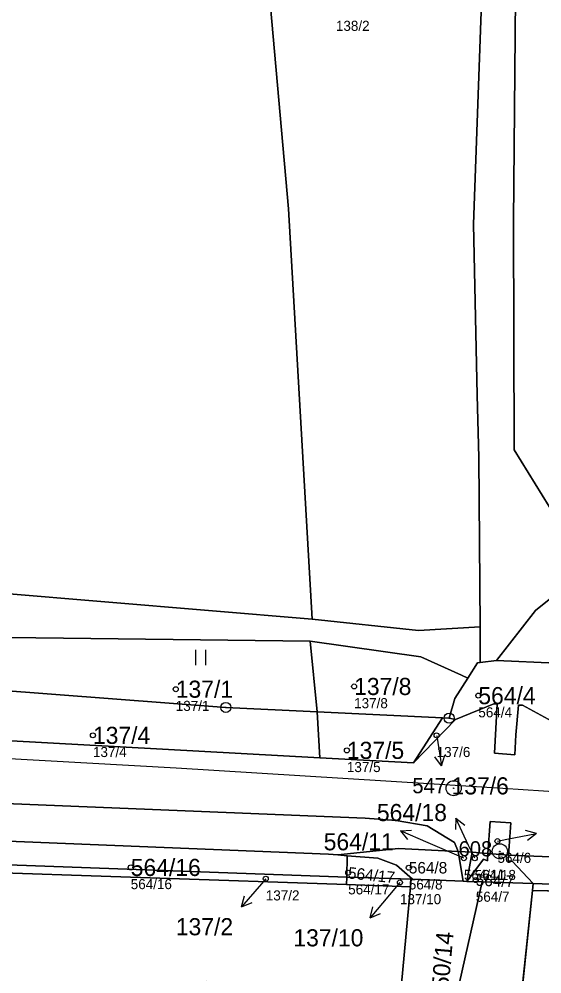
# Model space of a CAD drawing. Extents: x -732749 to -730903, y -1025757 to -1023435.
# Drawn here: x -732413.2 to -732361.3, y -1024807.5 to -1024712.7 of the extents above; entities that cross this region are included whole.
import ezdxf

# ---------------------------------------------------------------- set-up
doc = ezdxf.new("R2010")
doc.units = 0
for name, color, linetype in [('Definiční body', 7, 'Continuous'), ('Hranice parcel', 7, 'Continuous'), ('Parcelní čísla', 7, 'Continuous'), ('Polygon parcely', 7, 'Continuous'), ('Pop  PČ popisy', 7, 'Continuous'), ('Poz předměty', 7, 'Continuous'), ('Značky bodu BP', 7, 'Continuous'), ('Značky kultur', 7, 'Continuous')]:
    doc.layers.add(name, color=color, linetype=linetype)

msp = doc.modelspace()

# ---------------------------------------------------------------- linework, layer by layer
at = {"layer": 'Definiční body'}
for centre in [(-732397.61, -1024779.23), (-732379.9, -1024778.96), (-732367.57, -1024779.87), (-732405.83, -1024783.81), (-732371.71, -1024783.81), (-732380.62, -1024785.3), (-732365.67, -1024794.31), (-732369, -1024796), (-732367.93, -1024796.01), (-732402.08, -1024796.92), (-732374.47, -1024796.95), (-732388.67, -1024798.04), (-732380.49, -1024797.44), (-732367.82, -1024798.17), (-732375.35, -1024798.41)]:
    msp.add_circle(centre, 0.25, dxfattribs=at)
at = {"layer": 'Hranice parcel'}
for p, q in [((-732384.25, -1024774.47), (-732414.23, -1024774.11)), ((-732383.57, -1024781.47), (-732384.25, -1024774.47)), ((-732367.38, -1024776.58), (-732365.77, -1024776.39)), ((-732383.31, -1024786.04), (-732383.57, -1024781.47)), ((-732371.13, -1024782.07), (-732383.57, -1024781.47)), ((-732374, -1024786.55), (-732371.13, -1024782.07)), ((-732374, -1024786.55), (-732369.83, -1024782.24)), ((-732370.46, -1024782.1), (-732371.13, -1024782.07)), ((-732369.83, -1024782.24), (-732370.46, -1024782.1)), ((-732426.01, -1024783.68), (-732383.31, -1024786.04)), ((-732383.31, -1024786.04), (-732374, -1024786.55)), ((-732381.52, -1024795.68), (-732380.58, -1024795.76)), ((-732380.64, -1024797.87), (-732380.58, -1024795.76)), ((-732368.19, -1024795.42), (-732369.58, -1024795.34)), ((-732369.09, -1024798.28), (-732369.58, -1024795.34)), ((-732368.72, -1024798.3), (-732368.19, -1024795.42)), ((-732366.62, -1024795.54), (-732368.19, -1024795.42)), ((-732366.62, -1024795.54), (-732364.57, -1024795.7)), ((-732364.57, -1024795.7), (-732341.89, -1024796.58)), ((-732380.64, -1024797.87), (-732419.75, -1024796.46)), ((-732380.66, -1024798.62), (-732419.68, -1024797.3)), ((-732380.66, -1024798.62), (-732380.64, -1024797.87)), ((-732374.23, -1024798.1), (-732380.64, -1024797.87)), ((-732374.3, -1024798.83), (-732380.66, -1024798.62)), ((-732375.35, -1024810.27), (-732374.3, -1024798.83)), ((-732374.3, -1024798.83), (-732374.23, -1024798.1)), ((-732374.23, -1024798.1), (-732374.09, -1024798.1)), ((-732374.09, -1024798.1), (-732369.09, -1024798.28)), ((-732369.09, -1024798.28), (-732368.72, -1024798.3)), ((-732368.72, -1024798.3), (-732367.18, -1024798.35)), ((-732367.18, -1024798.35), (-732362.12, -1024798.53)), ((-732362.19, -1024799.2), (-732362.12, -1024798.53)), ((-732341.89, -1024799.26), (-732362.12, -1024798.53)), ((-732362.19, -1024799.2), (-732363.41, -1024810.72)), ((-732345.66, -1024799.57), (-732362.19, -1024799.2))]:
    msp.add_line(p, q, dxfattribs=at)
for points in [[(-732355.96, -1024766.8), (-732359.85, -1024762.22), (-732364, -1024755.48), (-732364.08, -1024732.77), (-732363.8, -1024703.14), (-732363.07, -1024674.74), (-732360.69, -1024643.1), (-732357.86, -1024613.8), (-732352.13, -1024580.48), (-732346.75, -1024551.26), (-732338.5, -1024505.52), (-732336.53, -1024482.08), (-732333.4, -1024462.54), (-732334.77, -1024455.94), (-732343.35, -1024444.9), (-732359.57, -1024431.48)], [(-732367.4, -1024773.04), (-732367.53, -1024756.25), (-732367.67, -1024750.04), (-732368.05, -1024733.08), (-732366.95, -1024702.79), (-732366.1, -1024674.79), (-732365.69, -1024642.51)], [(-732394.3, -1024643.02), (-732386.43, -1024731.56), (-732384.08, -1024772.27)], [(-732384.08, -1024772.27), (-732414.95, -1024769.7), (-732425.13, -1024763.82), (-732428.68, -1024739.94), (-732434.52, -1024698.58), (-732437.11, -1024677.58), (-732441.43, -1024662.25), (-732441.99, -1024662.28)], [(-732355.96, -1024766.8), (-732358.2, -1024768.44), (-732361.88, -1024771.41), (-732365.77, -1024776.39)], [(-732384.08, -1024772.27), (-732373.52, -1024773.4), (-732367.4, -1024773.04)], [(-732367.4, -1024773.04), (-732367.39, -1024773.99), (-732367.38, -1024776.58)], [(-732384.25, -1024774.47), (-732373.27, -1024776.02), (-732369.25, -1024777.84), (-732368.61, -1024778.13)], [(-732368.61, -1024778.13), (-732367.65, -1024776.62), (-732367.38, -1024776.58)], [(-732365.77, -1024776.39), (-732359.84, -1024776.66), (-732359.87, -1024779.35)], [(-732368.61, -1024778.13), (-732369.91, -1024780.15), (-732370.46, -1024782.1)], [(-732426.87, -1024778.43), (-732392.64, -1024781.04), (-732383.57, -1024781.47)], [(-732369.83, -1024782.24), (-732366.04, -1024780.67), (-732365.7, -1024780.68), (-732365.96, -1024785.59), (-732363.93, -1024785.74), (-732363.84, -1024783.76), (-732363.59, -1024780.81), (-732363.2, -1024780.81), (-732359.91, -1024782.59)], [(-732369.58, -1024795.34), (-732369.92, -1024794.44), (-732372.64, -1024792.79), (-732375.72, -1024792.25), (-732378.8, -1024792.04), (-732447.85, -1024789.23), (-732497.58, -1024787.17), (-732563.92, -1024784.56), (-732569.94, -1024784.24), (-732584.9, -1024783.22), (-732596.78, -1024782.21), (-732605.81, -1024781.79), (-732607.18, -1024781.66), (-732609.19, -1024781.6)], [(-732366.62, -1024795.54), (-732366.41, -1024792.35), (-732364.35, -1024792.48)], [(-732364.35, -1024792.48), (-732364.51, -1024794.8), (-732364.57, -1024795.7)], [(-732420.02, -1024794.07), (-732382.44, -1024795.6), (-732381.52, -1024795.68)], [(-732369.58, -1024795.34), (-732375.51, -1024795.03), (-732381.52, -1024795.68)], [(-732380.58, -1024795.76), (-732377.56, -1024796.01), (-732375.68, -1024796.71), (-732374.09, -1024798.1)], [(-732366.62, -1024795.54), (-732366.67, -1024796.25), (-732367.04, -1024796.09), (-732368.72, -1024798.3)], [(-732364.57, -1024795.7), (-732364.61, -1024796.29), (-732364.2, -1024796.3), (-732362.12, -1024798.53)], [(-732367.18, -1024798.35), (-732370.05, -1024810.99), (-732375.5, -1024811.8)]]:
    msp.add_lwpolyline(points, dxfattribs=at)
at = {"layer": 'Polygon parcely'}
for points in [[(-732355.7, -1024579.7), (-732361.79, -1024612.97), (-732365.69, -1024642.51), (-732366.1, -1024674.79), (-732366.95, -1024702.79), (-732368.05, -1024733.08), (-732367.67, -1024750.04), (-732367.53, -1024756.25), (-732367.4, -1024773.04), (-732367.39, -1024773.99), (-732367.38, -1024776.58), (-732365.77, -1024776.39), (-732361.88, -1024771.41), (-732358.2, -1024768.44)], [(-732360.69, -1024643.1), (-732363.07, -1024674.74), (-732363.8, -1024703.14), (-732364.08, -1024732.77), (-732364, -1024755.48), (-732359.85, -1024762.22)], [(-732359.85, -1024762.22), (-732364, -1024755.48), (-732364.08, -1024732.77), (-732363.8, -1024703.14), (-732363.07, -1024674.74), (-732360.69, -1024643.1)], [(-732438.93, -1024698.81), (-732435.68, -1024716.6), (-732432.75, -1024732.67), (-732431.44, -1024739.85), (-732430.15, -1024752.17), (-732429.16, -1024761.7), (-732428.01, -1024770.76), (-732414.23, -1024774.11), (-732384.25, -1024774.47), (-732373.27, -1024776.02), (-732369.25, -1024777.84), (-732368.61, -1024778.13), (-732367.65, -1024776.62), (-732367.38, -1024776.58), (-732367.39, -1024773.99), (-732367.4, -1024773.04), (-732373.52, -1024773.4), (-732384.08, -1024772.27), (-732414.95, -1024769.7), (-732425.13, -1024763.82), (-732428.68, -1024739.94), (-732434.52, -1024698.58)], [(-732358.2, -1024768.44), (-732361.88, -1024771.41), (-732365.77, -1024776.39), (-732359.84, -1024776.66)], [(-732359.91, -1024782.59), (-732363.2, -1024780.81), (-732363.59, -1024780.81), (-732363.84, -1024783.76), (-732363.93, -1024785.74), (-732365.96, -1024785.59), (-732365.7, -1024780.68), (-732366.04, -1024780.67), (-732369.83, -1024782.24), (-732374, -1024786.55), (-732383.31, -1024786.04), (-732426.01, -1024783.68), (-732455.49, -1024782.49), (-732470.51, -1024781.88)], [(-732497.58, -1024787.17), (-732447.85, -1024789.23), (-732378.8, -1024792.04), (-732375.72, -1024792.25), (-732372.64, -1024792.79), (-732369.92, -1024794.44), (-732369.58, -1024795.34), (-732368.19, -1024795.42), (-732366.62, -1024795.54), (-732366.41, -1024792.35), (-732364.35, -1024792.48), (-732364.51, -1024794.8), (-732364.57, -1024795.7), (-732341.89, -1024796.58)], [(-732496.12, -1024790.97), (-732448, -1024792.93), (-732420.02, -1024794.07), (-732382.44, -1024795.6), (-732381.52, -1024795.68), (-732375.51, -1024795.03), (-732369.58, -1024795.34), (-732369.92, -1024794.44), (-732372.64, -1024792.79), (-732375.72, -1024792.25), (-732378.8, -1024792.04), (-732447.85, -1024789.23), (-732497.58, -1024787.17)], [(-732363.41, -1024810.72), (-732362.19, -1024799.2), (-732362.12, -1024798.53), (-732367.18, -1024798.35), (-732370.05, -1024810.99)]]:
    msp.add_lwpolyline(points, dxfattribs=at)
for points in [[(-732365.69, -1024642.51), (-732394.39, -1024642.05), (-732394.3, -1024643.02), (-732386.43, -1024731.56), (-732384.08, -1024772.27), (-732373.52, -1024773.4), (-732367.4, -1024773.04), (-732367.53, -1024756.25), (-732367.67, -1024750.04), (-732368.05, -1024733.08), (-732366.95, -1024702.79), (-732366.1, -1024674.79)], [(-732384.08, -1024772.27), (-732386.43, -1024731.56), (-732394.3, -1024643.02), (-732398.37, -1024643.44), (-732416.86, -1024648.02), (-732432.06, -1024652.25), (-732443.82, -1024655.35), (-732441.99, -1024662.28), (-732441.43, -1024662.25), (-732437.11, -1024677.58), (-732434.52, -1024698.58), (-732428.68, -1024739.94), (-732425.13, -1024763.82), (-732414.95, -1024769.7)], [(-732426.87, -1024778.43), (-732392.64, -1024781.04), (-732383.57, -1024781.47), (-732384.25, -1024774.47), (-732414.23, -1024774.11), (-732427.58, -1024773.67)], [(-732383.57, -1024781.47), (-732371.13, -1024782.07), (-732370.46, -1024782.1), (-732369.91, -1024780.15), (-732368.61, -1024778.13), (-732369.25, -1024777.84), (-732373.27, -1024776.02), (-732384.25, -1024774.47)], [(-732363.59, -1024780.81), (-732363.2, -1024780.81), (-732359.91, -1024782.59), (-732359.87, -1024779.35), (-732359.84, -1024776.66), (-732365.77, -1024776.39), (-732367.38, -1024776.58), (-732367.65, -1024776.62), (-732368.61, -1024778.13), (-732369.91, -1024780.15), (-732370.46, -1024782.1), (-732369.83, -1024782.24), (-732366.04, -1024780.67), (-732365.7, -1024780.68), (-732365.96, -1024785.59), (-732363.93, -1024785.74), (-732363.84, -1024783.76)], [(-732383.31, -1024786.04), (-732383.57, -1024781.47), (-732392.64, -1024781.04), (-732426.87, -1024778.43), (-732426.01, -1024783.68)], [(-732374, -1024786.55), (-732371.13, -1024782.07), (-732383.57, -1024781.47), (-732383.31, -1024786.04)], [(-732374, -1024786.55), (-732369.83, -1024782.24), (-732370.46, -1024782.1), (-732371.13, -1024782.07)], [(-732364.57, -1024795.7), (-732364.51, -1024794.8), (-732364.35, -1024792.48), (-732366.41, -1024792.35), (-732366.62, -1024795.54)], [(-732380.58, -1024795.76), (-732381.52, -1024795.68), (-732382.44, -1024795.6), (-732420.02, -1024794.07), (-732419.75, -1024796.46), (-732380.64, -1024797.87)], [(-732377.56, -1024796.01), (-732375.68, -1024796.71), (-732374.09, -1024798.1), (-732369.09, -1024798.28), (-732369.58, -1024795.34), (-732375.51, -1024795.03), (-732381.52, -1024795.68), (-732380.58, -1024795.76)], [(-732374.09, -1024798.1), (-732375.68, -1024796.71), (-732377.56, -1024796.01), (-732380.58, -1024795.76), (-732380.64, -1024797.87), (-732374.23, -1024798.1)], [(-732368.19, -1024795.42), (-732369.58, -1024795.34), (-732369.09, -1024798.28), (-732368.72, -1024798.3)], [(-732368.19, -1024795.42), (-732368.72, -1024798.3), (-732367.04, -1024796.09), (-732366.67, -1024796.25), (-732366.62, -1024795.54)], [(-732367.04, -1024796.09), (-732368.72, -1024798.3), (-732367.18, -1024798.35), (-732362.12, -1024798.53), (-732364.2, -1024796.3), (-732364.61, -1024796.29), (-732364.57, -1024795.7), (-732366.62, -1024795.54), (-732366.67, -1024796.25)], [(-732341.89, -1024796.58), (-732364.57, -1024795.7), (-732364.61, -1024796.29), (-732364.2, -1024796.3), (-732362.12, -1024798.53), (-732341.89, -1024799.26)], [(-732380.66, -1024798.62), (-732380.64, -1024797.87), (-732419.75, -1024796.46), (-732419.68, -1024797.3)], [(-732419.68, -1024797.3), (-732421.04, -1024797.25), (-732416.06, -1024820.07), (-732416.1, -1024827.44), (-732412.84, -1024827.55), (-732400.9, -1024827.96), (-732401.45, -1024824.4), (-732400.42, -1024813.01), (-732399.46, -1024813.03), (-732395.13, -1024813.52), (-732394.58, -1024808.19), (-732375.35, -1024810.27), (-732374.3, -1024798.83), (-732380.66, -1024798.62)], [(-732374.23, -1024798.1), (-732380.64, -1024797.87), (-732380.66, -1024798.62), (-732374.3, -1024798.83)], [(-732375.35, -1024810.27), (-732375.5, -1024811.8), (-732370.05, -1024810.99), (-732367.18, -1024798.35), (-732368.72, -1024798.3), (-732369.09, -1024798.28), (-732374.09, -1024798.1), (-732374.23, -1024798.1), (-732374.3, -1024798.83)], [(-732362.12, -1024798.53), (-732362.19, -1024799.2), (-732345.66, -1024799.57), (-732341.89, -1024799.72), (-732341.89, -1024799.26)], [(-732345.66, -1024799.57), (-732362.19, -1024799.2), (-732363.41, -1024810.72), (-732346.68, -1024811.05)]]:
    msp.add_lwpolyline(points, close=True, dxfattribs=at)
at = {"layer": 'Pop  PČ popisy'}
for p, q in [((-732371.71, -1024783.81), (-732371.7, -1024783.88)), ((-732371.7, -1024783.88), (-732371.231, -1024786.844)), ((-732371.231, -1024786.844), (-732371.882, -1024785.933)), ((-732371.231, -1024786.844), (-732370.893, -1024785.777)), ((-732369.798, -1024792.02), (-732369.829, -1024793.139)), ((-732368.53, -1024794.74), (-732369.798, -1024792.02)), ((-732369.798, -1024792.02), (-732368.921, -1024792.716)), ((-732375.312, -1024793.297), (-732374.195, -1024793.228)), ((-732372.55, -1024794.47), (-732375.312, -1024793.297)), ((-732375.312, -1024793.297), (-732374.586, -1024794.15)), ((-732361.804, -1024793.557), (-732362.883, -1024793.257)), ((-732365.67, -1024794.31), (-732364.75, -1024794.13)), ((-732364.75, -1024794.13), (-732361.804, -1024793.557)), ((-732361.804, -1024793.557), (-732362.692, -1024794.24)), ((-732369, -1024796), (-732372.55, -1024794.47)), ((-732367.93, -1024796.01), (-732368.53, -1024794.74)), ((-732388.67, -1024798.04), (-732389.1, -1024798.55)), ((-732389.1, -1024798.55), (-732391.069, -1024800.815)), ((-732375.35, -1024798.41), (-732376.38, -1024799.63)), ((-732391.069, -1024800.815), (-732390.79, -1024799.731)), ((-732376.38, -1024799.63), (-732378.309, -1024801.929)), ((-732391.069, -1024800.815), (-732390.034, -1024800.388)), ((-732378.309, -1024801.929), (-732378.049, -1024800.84)), ((-732378.309, -1024801.929), (-732377.282, -1024801.484))]:
    msp.add_line(p, q, dxfattribs=at)
at = {"layer": 'Poz předměty'}
for p, q in [((-732424.13, -1024785.54), (-732397.56, -1024787.05)), ((-732397.56, -1024787.05), (-732372.47, -1024788.59)), ((-732372.47, -1024788.59), (-732365.13, -1024789.06)), ((-732365.13, -1024789.06), (-732358.61, -1024789.47))]:
    msp.add_line(p, q, dxfattribs=at)
at = {"layer": 'Značky bodu BP'}
for centre, radius in [((-732392.64, -1024781.04), 0.5), ((-732392.64, -1024781.04), 0.0303), ((-732370.46, -1024782.1), 0.5), ((-732370.46, -1024782.1), 0.0303), ((-732370.02, -1024789.06), 0.75), ((-732370.02, -1024789.06), 0.03), ((-732365.43, -1024795.32), 0.75), ((-732365.43, -1024795.32), 0.03)]:
    msp.add_circle(centre, radius, dxfattribs=at)
at = {"layer": 'Značky kultur'}
for p, q in [((-732395.631, -1024776.83), (-732395.631, -1024775.33)), ((-732394.63, -1024776.83), (-732394.63, -1024775.33))]:
    msp.add_line(p, q, dxfattribs=at)

# ---------------------------------------------------------------- texts
at = {"layer": 'Definiční body'}
for s, p in [('138/2', (-732381.71, -1024713.896)), ('137/8', (-732379.9, -1024781.116)), ('137/1', (-732397.61, -1024781.386)), ('564/4', (-732367.57, -1024782.026)), ('137/4', (-732405.83, -1024785.966)), ('137/6', (-732371.71, -1024785.966)), ('137/5', (-732380.62, -1024787.456)), ('564/6', (-732365.67, -1024796.466)), ('564/11', (-732369, -1024798.156)), ('564/18', (-732367.93, -1024798.166)), ('564/16', (-732402.08, -1024799.076)), ('564/8', (-732374.47, -1024799.106)), ('564/17', (-732380.49, -1024799.596)), ('137/2', (-732388.67, -1024800.196)), ('137/10', (-732375.35, -1024800.566)), ('564/7', (-732367.82, -1024800.326))]:
    msp.add_text(s, height=1, dxfattribs=at).set_placement(p)
at = {"layer": 'Parcelní čísla'}
for s, height, p in [('137/8', 1.7, (-732379.9, -1024779.809)), ('137/1', 1.7, (-732397.61, -1024780.08)), ('564/4', 1.7, (-732367.57, -1024780.72)), ('137/4', 1.7, (-732405.83, -1024784.66)), ('137/5', 1.7, (-732380.62, -1024786.15)), ('137/6', 1.7, (-732370.23, -1024789.673)), ('564/18', 1.7, (-732377.641, -1024792.32)), ('564/11', 1.7, (-732382.921, -1024795.22)), ('564/16', 1.7, (-732402.08, -1024797.77)), ('564/8', 1.14, (-732374.47, -1024797.519)), ('137/2', 1.7, (-732397.606, -1024803.653)), ('137/10', 1.7, (-732385.931, -1024804.753))]:
    msp.add_text(s, height=height, dxfattribs=at).set_placement(p)
for s, height, rotation, p in [('564/17', 1.14, 354, (-732380.549, -1024798.006)), ('564/7', 1.14, 358, (-732367.839, -1024798.739)), ('750/14', 1.7, 85, (-732370.633, -1024810.304))]:
    msp.add_text(s, height=height, rotation=rotation, dxfattribs=at).set_placement(p)
at = {"layer": 'Značky bodu BP'}
for s, p in [('547', (-732374.123, -1024789.56)), ('608', (-732369.533, -1024795.82))]:
    msp.add_text(s, height=1.5, dxfattribs=at).set_placement(p)

doc.saveas('drawing.dxf')
